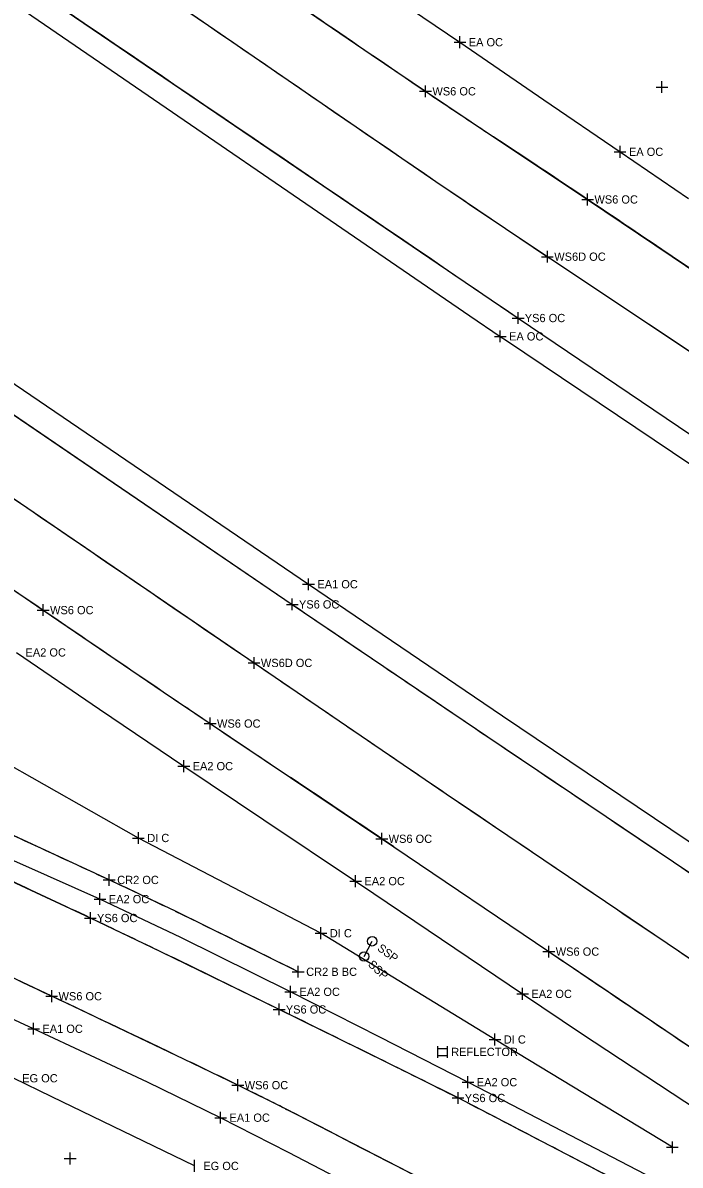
# Model space of a CAD drawing. Extents: x 1324236 to 1326110, y 459090 to 460782.
# Drawn here: x 1325471.2 to 1325582.8, y 459650.5 to 459844.3 of the extents above; entities that cross this region are included whole.
import ezdxf

# ---------------------------------------------------------------- set-up
doc = ezdxf.new("R2010")
doc.units = 0
for name, color, linetype in [('BD_X_Canopy', 7, 'Continuous'), ('DR_X_Ditch', 7, 'Continuous'), ('DR_X_Drive_Pipe', 7, 'Continuous'), ('DT_X_Contour_Minor', 7, 'Continuous'), ('DT_X_Island', 7, 'Continuous'), ('DT_X_Terrain_Ground_Line', 7, 'Continuous'), ('DV_X_Property_Line', 7, 'Continuous'), ('LT_X_Poles', 7, 'Continuous'), ('PM_X_Edge_Line', 7, 'Continuous'), ('PM_X_Lane_Line', 7, 'Continuous'), ('PV_X_Shoulder', 7, 'Continuous'), ('RW_X_CL', 7, 'Continuous'), ('RW_X_Esmt_SH', 7, 'Continuous')]:
    doc.layers.add(name, color=color, linetype=linetype)

msp = doc.modelspace()

# ---------------------------------------------------------------- linework, layer by layer
at = {"layer": 'BD_X_Canopy'}
for points in [[(1325307.55, 459980.26), (1325347.49, 459951.8), (1325347.49, 459951.8), (1325392.78, 459919.94), (1325392.78, 459919.94), (1325429.21, 459894.59), (1325429.21, 459894.59), (1325479.6, 459859.78), (1325479.6, 459859.78), (1325541.3, 459817.45), (1325541.3, 459817.45), (1325560.23, 459804.67), (1325560.23, 459804.67), (1325560.79, 459804.3), (1325560.79, 459804.3), (1325643.88, 459749.04)], [(1325314.22, 459871.98), (1325341.7, 459852.6), (1325341.7, 459852.6), (1325425.03, 459793.93), (1325425.21, 459793.8), (1325425.21, 459793.8), (1325434.79, 459787.27), (1325434.79, 459787.27), (1325453.51, 459774.61), (1325453.51, 459774.61), (1325458.22, 459771.4), (1325458.22, 459771.4), (1325510.42, 459735.74), (1325510.42, 459735.74), (1325543.06, 459713.54), (1325543.06, 459713.54), (1325597.13, 459676.97)]]:
    msp.add_lwpolyline(points, dxfattribs=at)
at = {"layer": 'DR_X_Ditch'}
for points in [[(1325105.01, 460038.08), (1325127.7, 460021.23), (1325155.6, 460000.72), (1325182.42, 459981.06), (1325210.57, 459960.69), (1325238.63, 459940.35), (1325308.7, 459890.5), (1325308.7, 459890.5), (1325349.01, 459862.04), (1325349.01, 459862.04), (1325431.77, 459803.91), (1325432.23, 459803.59), (1325432.23, 459803.59), (1325448.95, 459791.99), (1325448.95, 459791.99), (1325460.04, 459784.34), (1325460.04, 459784.34), (1325460.31, 459784.16), (1325460.31, 459784.16), (1325516.92, 459745.67), (1325550.1, 459723.2), (1325550.1, 459723.2), (1325604.67, 459686.51)], [(1325300.69, 459971.28), (1325355.76, 459931.86), (1325355.76, 459931.86), (1325385.82, 459910.42), (1325385.82, 459910.42), (1325409.62, 459893.72), (1325409.62, 459893.72), (1325472.9, 459850.21), (1325472.9, 459850.21), (1325473.97, 459849.48), (1325473.97, 459849.48), (1325555.27, 459794.26), (1325555.27, 459794.26), (1325588.76, 459771.64)], [(1325513.29, 459850.64), (1325530.31, 459839), (1325530.31, 459839), (1325539.54, 459832.73), (1325539.54, 459832.73), (1325551.08, 459825.02), (1325551.08, 459825.02), (1325567.06, 459814.38), (1325567.06, 459814.38), (1325581.43, 459804.7), (1325581.43, 459804.7), (1325594.82, 459795.67)], [(1325456.96, 459756.74), (1325474.62, 459744.7), (1325474.62, 459744.7), (1325495.01, 459730.85), (1325495.01, 459730.85), (1325502.97, 459725.45), (1325502.97, 459725.45), (1325516.62, 459716.3), (1325516.62, 459716.3), (1325532.12, 459705.9), (1325532.12, 459705.9), (1325534.17, 459704.52), (1325534.17, 459704.52), (1325560.49, 459686.75), (1325570.54, 459679.96), (1325570.54, 459679.96), (1325590.15, 459666.74)], [(1325576.45, 459645.61), (1325546.38, 459661.24), (1325546.38, 459661.24), (1325545.07, 459661.91), (1325545.07, 459661.91), (1325531.6, 459668.62), (1325531.6, 459668.62), (1325514.69, 459676.94), (1325514.69, 459676.94), (1325494.36, 459686.84), (1325494.36, 459686.84), (1325482.64, 459692.45), (1325482.64, 459692.45), (1325469.17, 459698.73)], [(1325538.72, 459648.24), (1325515.78, 459660.05), (1325515.78, 459660.05), (1325507.67, 459664.09), (1325507.67, 459664.09), (1325498.51, 459668.52), (1325498.51, 459668.52), (1325476.07, 459679.18), (1325476.07, 459679.18), (1325455.87, 459688.71)]]:
    msp.add_lwpolyline(points, dxfattribs=at)
at = {"layer": 'DR_X_Drive_Pipe'}
for p, q in [((1325490.79, 459706.02), (1325461.56, 459722.55)), ((1325521.79, 459689.87), (1325490.79, 459706.02)), ((1325551.33, 459671.83), (1325521.79, 459689.87)), ((1325581.45, 459653.54), (1325551.33, 459671.83))]:
    msp.add_line(p, q, dxfattribs=at)
at = {"layer": 'DT_X_Contour_Minor'}
msp.add_line((1325529.1, 459685.93), (1325530.5, 459688.5), dxfattribs=at)
for centre in [(1325530.5, 459688.5), (1325529.1, 459685.93)]:
    msp.add_circle(centre, 0.8, dxfattribs=at)
at = {"layer": 'DT_X_Island'}
for points in [[(1325517.92, 459683.33), (1325497.07, 459693.59), (1325497.07, 459693.59), (1325485.83, 459698.91), (1325485.83, 459698.91), (1325457.28, 459712.1), (1325457.28, 459712.1), (1325456.45, 459712.48), (1325456.45, 459712.48), (1325445.12, 459717.41), (1325445.12, 459717.41), (1325428.9, 459724.44), (1325428.9, 459724.44), (1325420.64, 459728.13), (1325420.64, 459728.13), (1325389.47, 459742.23), (1325389.47, 459742.23), (1325381.25, 459745.77), (1325381.25, 459745.77), (1325361.46, 459753.73), (1325361.46, 459753.73), (1325329.94, 459766.58)], [(1325500.31, 459650.38), (1325476.09, 459662.1), (1325476.09, 459662.1), (1325469.56, 459665.26), (1325469.56, 459665.26), (1325458.54, 459670.63), (1325458.54, 459670.63), (1325441.71, 459678.86), (1325441.71, 459678.86), (1325430.46, 459684.28), (1325430.46, 459684.28), (1325412.38, 459692.85), (1325412.38, 459692.85), (1325411.25, 459693.37), (1325411.25, 459693.37), (1325377.12, 459708.88), (1325377.12, 459708.88), (1325367.23, 459713.24), (1325367.23, 459713.24), (1325346.25, 459722.11), (1325346.25, 459722.11), (1325315.46, 459734.46)]]:
    msp.add_lwpolyline(points, dxfattribs=at)
for centre, radius, start, end in [((1292192.69, 387660.09), 79360.1, 65.1957241, 65.2184289), ((1325214.22, 459111.22), 647.42, 64.09502, 65.19572), ((1324509.58, 457660.38), 2260.32, 63.50594, 64.09502)]:
    msp.add_arc(centre, radius, start, end, dxfattribs=at)
at = {"layer": 'DT_X_Terrain_Ground_Line'}
for p, q in [((1325541.6, 459670.73), (1325541.6, 459668.73)), ((1325541.6, 459670.33), (1325543.2, 459670.33)), ((1325543.2, 459670.73), (1325543.2, 459668.73)), ((1325541.6, 459669.13), (1325543.2, 459669.13))]:
    msp.add_line(p, q, dxfattribs=at)
at = {"layer": 'DV_X_Property_Line'}
for p, q in [((1325545.38, 459840.06), (1325545.38, 459842.06)), ((1325544.38, 459841.06), (1325546.38, 459841.06)), ((1325571.58, 459822.47), (1325573.58, 459822.47)), ((1325572.58, 459821.47), (1325572.58, 459823.47)), ((1325552.23, 459790.15), (1325552.23, 459792.15)), ((1325551.23, 459791.15), (1325553.23, 459791.15)), ((1325518.68, 459749.09), (1325520.68, 459749.09)), ((1325519.68, 459748.09), (1325519.68, 459750.09)), ((1325497.5, 459718.22), (1325499.5, 459718.22)), ((1325498.5, 459717.22), (1325498.5, 459719.22)), ((1325526.67, 459698.71), (1325528.67, 459698.71)), ((1325527.67, 459697.71), (1325527.67, 459699.71)), ((1325484.27, 459694.66), (1325484.27, 459696.66)), ((1325483.27, 459695.66), (1325485.27, 459695.66)), ((1325516.64, 459678.93), (1325516.64, 459680.93)), ((1325515.64, 459679.93), (1325517.64, 459679.93)), ((1325555.03, 459679.58), (1325557.03, 459679.58)), ((1325556.03, 459678.58), (1325556.03, 459680.58)), ((1325471.99, 459673.66), (1325473.99, 459673.66)), ((1325472.99, 459672.66), (1325472.99, 459674.66)), ((1325546.75, 459663.59), (1325546.75, 459665.59)), ((1325545.75, 459664.59), (1325547.75, 459664.59)), ((1325503.75, 459658.57), (1325505.75, 459658.57)), ((1325504.75, 459657.57), (1325504.75, 459659.57)), ((1325500.31, 459649.39), (1325500.31, 459651.39))]:
    msp.add_line(p, q, dxfattribs=at)
at = {"layer": 'LT_X_Poles'}
for points in [[(1325105.01, 460038.08), (1325127.7, 460021.23), (1325155.6, 460000.72), (1325182.42, 459981.06), (1325210.57, 459960.69), (1325238.63, 459940.35), (1325308.7, 459890.5), (1325308.7, 459890.5), (1325349.01, 459862.04), (1325349.01, 459862.04), (1325431.77, 459803.91), (1325432.23, 459803.59), (1325432.23, 459803.59), (1325448.95, 459791.99), (1325448.95, 459791.99), (1325460.04, 459784.34), (1325460.04, 459784.34), (1325460.31, 459784.16), (1325460.31, 459784.16), (1325516.92, 459745.67), (1325550.1, 459723.2), (1325550.1, 459723.2), (1325604.67, 459686.51)], [(1325300.69, 459971.28), (1325355.76, 459931.86), (1325355.76, 459931.86), (1325385.82, 459910.42), (1325385.82, 459910.42), (1325409.62, 459893.72), (1325409.62, 459893.72), (1325472.9, 459850.21), (1325472.9, 459850.21), (1325473.97, 459849.48), (1325473.97, 459849.48), (1325555.27, 459794.26), (1325555.27, 459794.26), (1325588.76, 459771.64)], [(1325513.29, 459850.64), (1325530.31, 459839), (1325530.31, 459839), (1325539.54, 459832.73), (1325539.54, 459832.73), (1325551.08, 459825.02), (1325551.08, 459825.02), (1325567.06, 459814.38), (1325567.06, 459814.38), (1325581.43, 459804.7), (1325581.43, 459804.7), (1325594.82, 459795.67)]]:
    msp.add_lwpolyline(points, dxfattribs=at)
at = {"layer": 'PM_X_Edge_Line'}
for p, q in [((1325460.31, 459784.16), (1325516.92, 459745.67)), ((1325534.17, 459704.52), (1325560.49, 459686.75))]:
    msp.add_line(p, q, dxfattribs=at)
for centre, radius, start, end in [((1331310.67, 468312), 10256.91, 235.582658, 235.697812), ((2669726.67, 2438908.34), 2392423.31, 235.81414878, 235.81650239), ((1327224.95, 462323.05), 3007.04, 235.69781, 235.91049), ((1326201.92, 460811.45), 1181.79, 235.91049, 236.5834), ((1324305.85, 457937.71), 2261.09, 56.09692, 56.5834), ((1317513.85, 447831.33), 14437.71, 56.028151, 56.096916), ((1318569.71, 449398.38), 12548.14, 55.954391, 56.028151), ((1330083.25, 466461.11), 8059.12, 235.816502, 236.391202), ((1337152.17, 476909.47), 20760.4, 235.712749, 235.771737), ((1331323.55, 468286.56), 10327.82, 235.789719, 236.012007), ((1342022.48, 484068.31), 29418.86, 235.771737, 235.819749), ((1328008.95, 463432.73), 4474.8, 235.81975, 235.94286), ((1326895.48, 461785.49), 2486.53, 235.94286, 236.32149), ((1341099.25, 482786.18), 27815.05, 236.012007, 236.147457), ((1323737.82, 457046.94), 3207.74, 55.98813, 56.32149), ((1320565.46, 452345.82), 8879.11, 55.972172, 55.988127), ((1324943.28, 458553.52), 1260.19, 64.65921, 65.33478), ((1324806.96, 458265.67), 1578.68, 64.1877, 64.65921), ((1322041.82, 452420.5), 8030.1, 64.6801, 64.839434), ((1323411.35, 455380.3), 4783.85, 63.91684, 64.1877), ((1337923.8, 477997.79), 22094.03, 235.973421, 236.00487), ((1322459.23, 453302.74), 7054.11, 64.478278, 64.6801), ((1372585.94, 529395.94), 84087.85, 236.0048671, 236.0209879), ((1323620.59, 455807.72), 4307.96, 63.66624, 63.91684), ((1324988.78, 458600.88), 1183.08, 63.98546, 64.47828), ((1324311.03, 457202.65), 2751.51, 63.35268, 63.66624), ((1325288.83, 459215.68), 498.97, 62.9447, 63.9855), ((1325498.12, 459568.34), 104.69, 62.5516, 63.3527), ((1323676.43, 456058.71), 4043.86, 62.57916, 62.94473), ((1299669.69, 409843.18), 56137.71, 62.516966, 62.551561)]:
    msp.add_arc(centre, radius, start, end, dxfattribs=at)
at = {"layer": 'PM_X_Lane_Line'}
msp.add_line((1325560.79, 459804.3), (1325643.88, 459749.04), dxfattribs=at)
for centre, radius, start, end in [((1337603.44, 477466.35), 21377.07, 235.44879, 235.649353), ((1326664.61, 461461.04), 1990.78, 235.64935, 236.30658), ((1325876.95, 460279.69), 570.92, 236.3066, 236.3736), ((1688056.24, 990570.36), 642825.68, 235.66233616, 235.66797108), ((1331813.88, 468965.18), 11176.58, 235.667971, 235.870306), ((1342699.78, 485025.66), 30578.69, 235.870306, 235.992631)]:
    msp.add_arc(centre, radius, start, end, dxfattribs=at)
at = {"layer": 'PV_X_Shoulder'}
for points in [[(1325331.71, 459936.44), (1325381.04, 459902.66), (1325381.04, 459902.66), (1325452.71, 459856.65), (1325454.65, 459858.1), (1325468.35, 459848.56), (1325468.35, 459848.56), (1325470.72, 459846.92), (1325470.72, 459846.92), (1325547.09, 459794.65), (1325547.09, 459794.65), (1325552.23, 459791.15), (1325552.23, 459791.15), (1325553.3, 459790.42), (1325553.3, 459790.42), (1325634.91, 459735.61)], [(1325325.35, 459887.25), (1325353, 459867.04), (1325353, 459867.04), (1325429.79, 459810.77), (1325429.79, 459810.77), (1325434.67, 459807.23), (1325434.67, 459807.23), (1325441.94, 459802.11), (1325441.94, 459802.11), (1325462.47, 459788.01), (1325462.47, 459788.01), (1325463.09, 459787.58), (1325463.09, 459787.58), (1325519.68, 459749.09), (1325552.6, 459726.78), (1325552.6, 459726.78), (1325606.98, 459690.17)], [(1325530.55, 459851.15), (1325545.38, 459841.06), (1325545.38, 459841.06), (1325559.63, 459831.31), (1325559.63, 459831.31), (1325572.58, 459822.47), (1325572.58, 459822.47), (1325584.22, 459814.57)], [(1325470.12, 459737.52), (1325484.21, 459727.89), (1325484.21, 459727.89), (1325498.5, 459718.22), (1325498.5, 459718.22), (1325512.1, 459709.12), (1325512.1, 459709.12), (1325527.67, 459698.71), (1325527.67, 459698.71), (1325530.77, 459696.62), (1325530.77, 459696.62), (1325556.03, 459679.58), (1325556.03, 459679.58), (1325566.05, 459672.87), (1325566.05, 459672.87), (1325585.71, 459659.89)], [(1325578.29, 459648.18), (1325548.59, 459663.64), (1325548.59, 459663.64), (1325546.75, 459664.59), (1325546.75, 459664.59), (1325531.76, 459672.26), (1325531.76, 459672.26), (1325516.64, 459679.93), (1325516.64, 459679.93), (1325498.02, 459689.16), (1325498.02, 459689.16), (1325484.27, 459695.66), (1325484.27, 459695.66), (1325471.17, 459701.49), (1325471.17, 459701.49), (1325454.74, 459708.74)], [(1325535.53, 459642.67), (1325516.27, 459652.67), (1325516.27, 459652.67), (1325504.75, 459658.57), (1325504.75, 459658.57), (1325492.35, 459664.6), (1325492.35, 459664.6), (1325472.99, 459673.66), (1325472.99, 459673.66), (1325456.57, 459681.21)]]:
    msp.add_lwpolyline(points, dxfattribs=at)
at = {"layer": 'RW_X_CL'}
for p, q in [((1325579.68, 459832.46), (1325579.68, 459834.46)), ((1325538.54, 459832.73), (1325540.54, 459832.73)), ((1325539.54, 459831.73), (1325539.54, 459833.73)), ((1325578.68, 459833.46), (1325580.68, 459833.46)), ((1325567.06, 459813.38), (1325567.06, 459815.38)), ((1325566.06, 459814.38), (1325568.06, 459814.38)), ((1325560.23, 459803.67), (1325560.23, 459805.67)), ((1325559.23, 459804.67), (1325561.23, 459804.67)), ((1325554.27, 459794.26), (1325556.27, 459794.26)), ((1325555.27, 459793.26), (1325555.27, 459795.26)), ((1325474.62, 459743.7), (1325474.62, 459745.7)), ((1325515.92, 459745.67), (1325517.92, 459745.67)), ((1325516.92, 459744.67), (1325516.92, 459746.67)), ((1325473.62, 459744.7), (1325475.62, 459744.7)), ((1325509.42, 459735.74), (1325511.42, 459735.74)), ((1325510.42, 459734.74), (1325510.42, 459736.74)), ((1325502.97, 459724.45), (1325502.97, 459726.45)), ((1325501.97, 459725.45), (1325503.97, 459725.45)), ((1325532.12, 459704.9), (1325532.12, 459706.9)), ((1325531.12, 459705.9), (1325533.12, 459705.9)), ((1325484.83, 459698.91), (1325486.83, 459698.91)), ((1325485.83, 459697.91), (1325485.83, 459699.91)), ((1325482.64, 459691.45), (1325482.64, 459693.45)), ((1325481.64, 459692.45), (1325483.64, 459692.45)), ((1325559.48, 459686.75), (1325561.49, 459686.75)), ((1325560.49, 459685.75), (1325560.49, 459687.75)), ((1325516.92, 459683.33), (1325518.92, 459683.33)), ((1325517.92, 459682.33), (1325517.92, 459684.33)), ((1325475.07, 459679.18), (1325477.07, 459679.18)), ((1325476.07, 459678.18), (1325476.07, 459680.18)), ((1325514.69, 459675.95), (1325514.69, 459677.95)), ((1325513.69, 459676.94), (1325515.69, 459676.94)), ((1325506.67, 459664.09), (1325508.67, 459664.09)), ((1325507.67, 459663.09), (1325507.67, 459665.09)), ((1325544.07, 459661.91), (1325546.07, 459661.91)), ((1325545.07, 459660.91), (1325545.07, 459662.91)), ((1325479.2, 459650.64), (1325479.2, 459652.64)), ((1325478.2, 459651.64), (1325480.2, 459651.64))]:
    msp.add_line(p, q, dxfattribs=at)
at = {"layer": 'RW_X_Esmt_SH'}
for p, q in [((1325490.79, 459705.03), (1325490.79, 459707.03)), ((1325489.79, 459706.02), (1325491.79, 459706.02)), ((1325521.79, 459688.87), (1325521.79, 459690.87)), ((1325520.79, 459689.87), (1325522.79, 459689.87)), ((1325550.33, 459671.83), (1325552.33, 459671.83)), ((1325551.33, 459670.83), (1325551.33, 459672.83)), ((1325581.45, 459652.54), (1325581.45, 459654.54)), ((1325580.45, 459653.54), (1325582.45, 459653.54))]:
    msp.add_line(p, q, dxfattribs=at)

# ---------------------------------------------------------------- texts
at = {"layer": 'DT_X_Contour_Minor'}
for rotation, p in [(323.2908, (1325531.24, 459687.07)), (317.0576, (1325529.68, 459684.43))]:
    msp.add_text('SSP', height=1.4, rotation=rotation, dxfattribs=at).set_placement(p)
at = {"layer": 'DV_X_Property_Line'}
for s, p in [('EA OC', (1325546.88, 459840.36)), ('EA OC', (1325574.08, 459821.77)), ('EA OC', (1325553.73, 459790.45)), ('EA1 OC', (1325521.18, 459748.39)), ('EA2 OC', (1325471.62, 459736.82)), ('EA2 OC', (1325500, 459717.52)), ('EA2 OC', (1325529.17, 459698.01)), ('EA2 OC', (1325485.77, 459694.96)), ('EA2 OC', (1325518.14, 459679.23)), ('EA2 OC', (1325557.53, 459678.88)), ('EA1 OC', (1325474.49, 459672.96)), ('EG OC', (1325471.06, 459664.56)), ('EA2 OC', (1325548.25, 459663.89)), ('EA1 OC', (1325506.25, 459657.87)), ('EG OC', (1325501.81, 459649.68))]:
    msp.add_text(s, height=1.4, dxfattribs=at).set_placement(p)
at = {"layer": 'RW_X_CL'}
for s, p in [('WS6 OC', (1325540.71, 459832.03)), ('WS6 OC', (1325568.22, 459813.68)), ('WS6D OC', (1325561.4, 459803.97)), ('YS6 OC', (1325556.39, 459793.56)), ('WS6 OC', (1325475.79, 459744)), ('YS6 OC', (1325518.05, 459744.97)), ('WS6D OC', (1325511.59, 459735.04)), ('WS6 OC', (1325504.14, 459724.75)), ('WS6 OC', (1325533.28, 459705.2)), ('CR2 OC', (1325487.19, 459698.21)), ('YS6 OC', (1325483.76, 459691.75)), ('WS6 OC', (1325561.65, 459686.05)), ('CR2 B BC', (1325519.28, 459682.63)), ('WS6 OC', (1325477.23, 459678.48)), ('YS6 OC', (1325515.82, 459676.24)), ('WS6 OC', (1325508.84, 459663.39)), ('YS6 OC', (1325546.2, 459661.21))]:
    msp.add_text(s, height=1.4, dxfattribs=at).set_placement(p)
at = {"layer": 'RW_X_Esmt_SH'}
for s, p in [('DI C', (1325492.29, 459705.33)), ('DI C', (1325523.29, 459689.17)), ('DI C', (1325552.83, 459671.14)), ('REFLECTOR', (1325543.9, 459669.03))]:
    msp.add_text(s, height=1.4, dxfattribs=at).set_placement(p)

doc.saveas('drawing.dxf')
